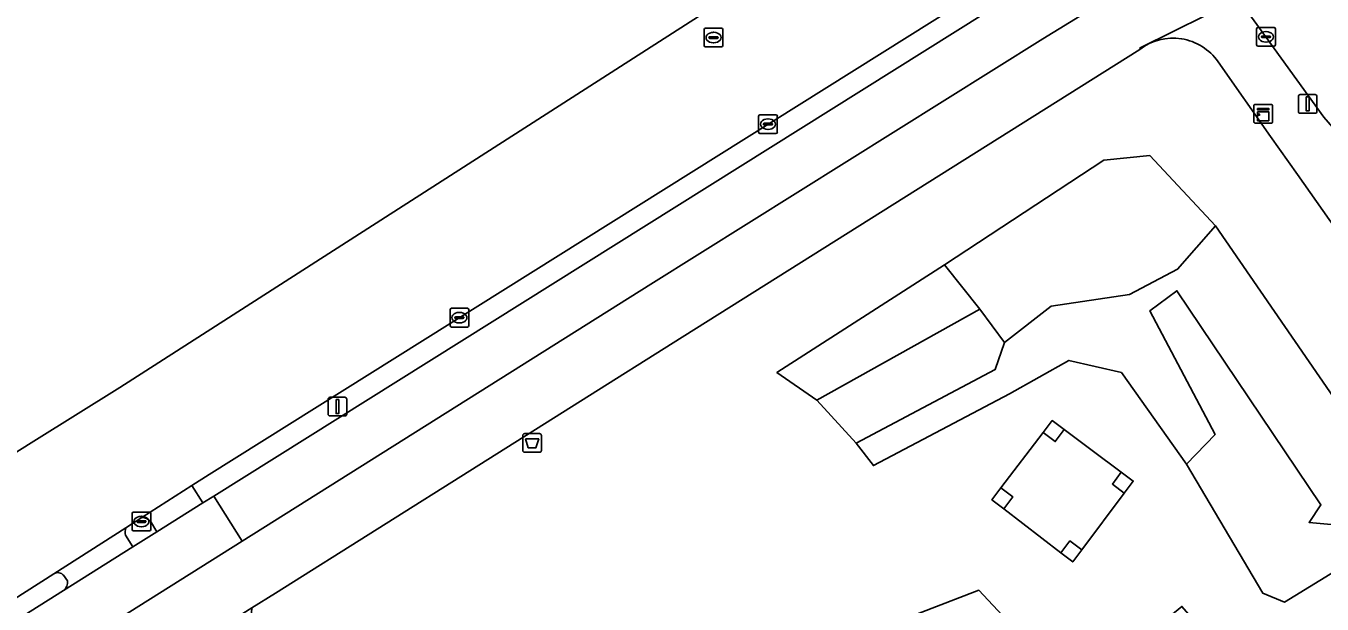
# Model space of a CAD drawing. Extents: x 159352 to 160617, y 385888 to 387323.
# Drawn here: x 159907 to 159976.3, y 387200.8 to 387231.7 of the extents above; entities that cross this region are included whole.
import ezdxf

# ---------------------------------------------------------------- set-up
doc = ezdxf.new("R2010")
doc.units = 0
for name, color, linetype in [('IMGEO_Afvalbak', 7, 'Continuous'), ('IMGEO_Berm_open', 7, 'Continuous'), ('IMGEO_Fietspad_gesloten', 7, 'Continuous'), ('IMGEO_Fietspad_open', 7, 'Continuous'), ('IMGEO_Grasland_overig', 7, 'Continuous'), ('IMGEO_Groenvoorziening', 7, 'Continuous'), ('IMGEO_Hoogspanningsmast', 7, 'Continuous'), ('IMGEO_Kast', 7, 'Continuous'), ('IMGEO_Kolk', 7, 'Continuous'), ('IMGEO_Lichtmast', 7, 'Continuous'), ('IMGEO_Rijbaan_lokaal_gesloten', 7, 'Continuous'), ('IMGEO_Rioolput', 7, 'Continuous'), ('IMGEO_Verkeerseiland_open', 7, 'Continuous'), ('IMGEO_Voetpad_open', 7, 'Continuous')]:
    doc.layers.add(name, color=color, linetype=linetype)

msp = doc.modelspace()

# ---------------------------------------------------------------- linework, layer by layer
at = {"layer": 'IMGEO_Afvalbak'}
for p, q in [((159933.682, 387209.904), (159934.472, 387209.904)), ((159934.472, 387209.904), (159933.682, 387209.904)), ((159933.582, 387209.004), (159933.582, 387209.804)), ((159933.582, 387209.804), (159933.582, 387209.004)), ((159934.572, 387209.804), (159934.572, 387209.004)), ((159934.572, 387209.004), (159934.572, 387209.804)), ((159934.472, 387208.904), (159933.682, 387208.904)), ((159933.682, 387208.904), (159934.472, 387208.904))]:
    msp.add_line(p, q, dxfattribs=at)
msp.add_lwpolyline([(159933.725, 387209.618), (159934.429, 387209.618), (159934.28, 387209.148), (159933.874, 387209.148), (159933.725, 387209.618)], dxfattribs=at)
for centre, start, end in [((159933.682, 387209.804), 90, 180), ((159933.682, 387209.804), 90, 180), ((159934.472, 387209.804), 0, 90), ((159934.472, 387209.804), 360, 90), ((159933.682, 387209.004), 180, 270), ((159933.682, 387209.004), 180, 270), ((159934.472, 387209.004), 270, 0), ((159934.472, 387209.004), 270, 0)]:
    msp.add_arc(centre, 0.1, start, end, dxfattribs=at)
at = {"layer": 'IMGEO_Berm_open'}
for points in [[(159962.683, 387236.479), (159916.83, 387207.709), (159915.912, 387207.124), (159916.494, 387206.196), (159917.088, 387206.568), (159963.291, 387235.538)], [(159908.53, 387202.416), (159904.916, 387200.115), (159896.284, 387194.749), (159891.15, 387191.52), (159877.397, 387182.897), (159861.678, 387173.091), (159857.247, 387170.304), (159857.812, 387169.391), (159891.743, 387190.614)], [(159909.259, 387202.03), (159909.056, 387202.332)], [(159891.743, 387190.614), (159909.049, 387201.528)]]:
    msp.add_lwpolyline(points, dxfattribs=at)
for centre, radius, start, end in [((159908.742, 387202.053), 0.42, 41.59216, 120.26128), ((159908.765, 387201.942), 0.501, 304.43937, 10.15891)]:
    msp.add_arc(centre, radius, start, end, dxfattribs=at)
at = {"layer": 'IMGEO_Fietspad_gesloten'}
msp.add_lwpolyline([(159963.291, 387235.538), (159917.088, 387206.568), (159918.587, 387204.152), (159940.415, 387217.876), (159961.351, 387230.989), (159964.76, 387233.092)], dxfattribs=at)
at = {"layer": 'IMGEO_Fietspad_open'}
for points in [[(159916.494, 387206.196), (159915.912, 387207.124), (159913.243, 387205.421)], [(159913.693, 387205.216), (159914.043, 387204.659), (159916.494, 387206.196)]]:
    msp.add_lwpolyline(points, dxfattribs=at)
msp.add_lwpolyline([(159918.587, 387204.152), (159917.088, 387206.568), (159916.494, 387206.196), (159914.043, 387204.659), (159912.753, 387203.85), (159909.049, 387201.528), (159891.743, 387190.614), (159893.193, 387188.191)], close=True, dxfattribs=at)
msp.add_arc((159913.229, 387204.793), 0.628, 42.32536, 88.69083, dxfattribs=at)
at = {"layer": 'IMGEO_Grasland_overig'}
msp.add_lwpolyline([(159965.542, 387207.845), (159963.983, 387209.006), (159962.493, 387210.116), (159962.015, 387209.475), (159961.366, 387209.958), (159959.117, 387207.007), (159959.753, 387206.522), (159959.266, 387205.883), (159962.313, 387203.537), (159962.801, 387204.171), (159963.427, 387203.689), (159965.704, 387206.727), (159965.065, 387207.203)], close=True, dxfattribs=at)
at = {"layer": 'IMGEO_Groenvoorziening'}
for points in [[(159966.528, 387230.429), (159942.094, 387215.053), (159920.372, 387201.373), (159919.117, 387200.586), (159918.729, 387195.262)], [(159953.617, 387183.01), (159960.951, 387188.293), (159958.056, 387188.278), (159950.665, 387198.647), (159953.652, 387199.883), (159957.936, 387201.53), (159960.704, 387198.561), (159964.946, 387197.529), (159968.78, 387200.672), (159970.899, 387198.231), (159971.517, 387195.905), (159986.796, 387206.912), (159974.946, 387223.746), (159973.518, 387225.775), (159970.71, 387229.769)]]:
    msp.add_lwpolyline(points, dxfattribs=at)
for points in [[(159951.376, 387209.39), (159949.278, 387211.68), (159947.155, 387213.163), (159956.096, 387218.911), (159964.614, 387224.511), (159967.058, 387224.759), (159970.572, 387220.999), (159981.139, 387205.676), (159980.475, 387204.706), (159974.25, 387200.904), (159973.096, 387201.383), (159969.02, 387208.265), (159965.545, 387213.168), (159962.742, 387213.81), (159959.567, 387212.029), (159952.309, 387208.191)], [(159970.572, 387220.999), (159967.058, 387224.759), (159964.614, 387224.511), (159956.096, 387218.911), (159957.981, 387216.548), (159959.312, 387214.768), (159961.791, 387216.705), (159965.981, 387217.331), (159968.546, 387218.682)], [(159980.475, 387204.706), (159981.139, 387205.676), (159970.572, 387220.999), (159968.546, 387218.682), (159965.981, 387217.331), (159961.791, 387216.705), (159959.312, 387214.768), (159958.809, 387213.325), (159951.376, 387209.39), (159952.309, 387208.191), (159959.567, 387212.029), (159962.742, 387213.81), (159965.545, 387213.168), (159969.02, 387208.265), (159970.555, 387209.846), (159967.074, 387216.466), (159968.512, 387217.535), (159976.205, 387206.104), (159975.569, 387205.158)], [(159957.981, 387216.548), (159956.096, 387218.911), (159947.155, 387213.163), (159949.278, 387211.68)], [(159969.02, 387208.265), (159973.096, 387201.383), (159974.25, 387200.904), (159980.475, 387204.706), (159975.569, 387205.158), (159976.205, 387206.104), (159968.512, 387217.535), (159967.074, 387216.466), (159970.555, 387209.846)], [(159959.312, 387214.768), (159957.981, 387216.548), (159949.278, 387211.68), (159951.376, 387209.39), (159958.809, 387213.325)], [(159962.313, 387203.537), (159959.266, 387205.883), (159958.632, 387206.371), (159959.117, 387207.007), (159961.366, 387209.958), (159961.851, 387210.594), (159962.493, 387210.116), (159963.983, 387209.006), (159965.542, 387207.845), (159966.184, 387207.367), (159965.704, 387206.727), (159963.427, 387203.689), (159962.947, 387203.049)], [(159964.946, 387197.529), (159960.704, 387198.561), (159957.936, 387201.53), (159953.652, 387199.883), (159950.665, 387198.647), (159954.035, 387198.379), (159957.277, 387194.135), (159958.635, 387193.153), (159960.44, 387193.156), (159964.931, 387194.209), (159966.865, 387194.942)]]:
    msp.add_lwpolyline(points, close=True, dxfattribs=at)
msp.add_arc((159968.303, 387228.097), 2.93, 34.77952, 127.28367, dxfattribs=at)
at = {"layer": 'IMGEO_Hoogspanningsmast'}
for points in [[(159962.493, 387210.116), (159961.851, 387210.594), (159961.366, 387209.958), (159962.015, 387209.475)], [(159966.184, 387207.367), (159965.542, 387207.845), (159965.065, 387207.203), (159965.704, 387206.727)], [(159959.117, 387207.007), (159958.632, 387206.371), (159959.266, 387205.883), (159959.753, 387206.522)], [(159963.427, 387203.689), (159962.801, 387204.171), (159962.313, 387203.537), (159962.947, 387203.049)]]:
    msp.add_lwpolyline(points, close=True, dxfattribs=at)
at = {"layer": 'IMGEO_Kast'}
for p, q in [((159972.625, 387226.559), (159972.625, 387227.4)), ((159972.625, 387227.4), (159972.625, 387226.559)), ((159972.7, 387227.484), (159973.541, 387227.484)), ((159973.541, 387227.484), (159972.7, 387227.484)), ((159973.625, 387227.409), (159973.625, 387226.568)), ((159973.625, 387226.568), (159973.625, 387227.409)), ((159973.55, 387226.484), (159972.709, 387226.484)), ((159972.709, 387226.484), (159973.55, 387226.484))]:
    msp.add_line(p, q, dxfattribs=at)
for points in [[(159972.82, 387227.274), (159973.42, 387227.274), (159973.42, 387227.189), (159972.82, 387227.189), (159972.82, 387227.274)], [(159972.82, 387227.099), (159973.42, 387227.099), (159973.42, 387226.61), (159972.82, 387226.61), (159972.82, 387227.099)]]:
    msp.add_lwpolyline(points, dxfattribs=at)
msp.add_circle((159972.904, 387226.948), 0.0377, dxfattribs=at)
for centre, start, end in [((159972.703, 387227.406), 92.4484, 184.28452), ((159972.703, 387227.406), 92.4484, 184.28452), ((159973.547, 387227.406), 2.4484, 94.28452), ((159973.547, 387227.406), 2.4484, 94.28452), ((159972.703, 387226.562), 182.4484, 274.28452), ((159972.703, 387226.562), 182.4484, 274.28452), ((159973.547, 387226.562), 272.4484, 4.28452), ((159973.547, 387226.562), 272.4484, 4.28452)]:
    msp.add_arc(centre, 0.0779, start, end, dxfattribs=at)
at = {"layer": 'IMGEO_Kolk'}
for p, q in [((159972.771, 387230.67), (159972.771, 387231.522)), ((159972.846, 387231.596), (159973.698, 387231.596)), ((159973.259, 387231.376), (159973.284, 387231.376)), ((159973.772, 387231.522), (159973.772, 387230.67)), ((159973.03, 387231.09), (159973.03, 387231.102)), ((159973.468, 387231.053), (159973.07, 387231.053)), ((159973.073, 387231.139), (159973.471, 387231.139)), ((159973.282, 387230.816), (159973.257, 387230.816)), ((159973.514, 387231.102), (159973.514, 387231.09)), ((159973.698, 387230.596), (159972.846, 387230.596)), ((159946.172, 387226.008), (159946.172, 387226.86)), ((159946.247, 387226.934), (159947.099, 387226.934)), ((159946.474, 387226.477), (159946.872, 387226.477)), ((159946.66, 387226.714), (159946.685, 387226.714)), ((159947.173, 387226.86), (159947.173, 387226.008)), ((159947.099, 387225.934), (159946.247, 387225.934)), ((159946.431, 387226.428), (159946.431, 387226.44)), ((159946.869, 387226.391), (159946.471, 387226.391)), ((159946.683, 387226.154), (159946.658, 387226.154)), ((159946.915, 387226.44), (159946.915, 387226.428)), ((159929.694, 387215.669), (159929.694, 387216.521)), ((159929.769, 387216.595), (159930.621, 387216.595)), ((159929.953, 387216.089), (159929.953, 387216.101)), ((159929.996, 387216.138), (159930.394, 387216.138)), ((159930.182, 387216.375), (159930.207, 387216.375)), ((159930.437, 387216.101), (159930.437, 387216.089)), ((159930.695, 387216.521), (159930.695, 387215.669)), ((159930.621, 387215.595), (159929.769, 387215.595)), ((159930.391, 387216.052), (159929.993, 387216.052)), ((159930.205, 387215.815), (159930.18, 387215.815)), ((159912.786, 387205.702), (159913.638, 387205.702)), ((159912.711, 387204.776), (159912.711, 387205.628)), ((159912.97, 387205.196), (159912.97, 387205.208)), ((159913.408, 387205.159), (159913.01, 387205.159)), ((159913.013, 387205.245), (159913.411, 387205.245)), ((159913.199, 387205.482), (159913.224, 387205.482)), ((159913.454, 387205.208), (159913.454, 387205.196)), ((159913.712, 387205.628), (159913.712, 387204.776)), ((159913.638, 387204.702), (159912.786, 387204.702)), ((159913.222, 387204.922), (159913.197, 387204.922))]:
    msp.add_line(p, q, dxfattribs=at)
for points in [[(159972.771, 387230.67), (159972.771, 387231.522)], [(159972.846, 387231.596), (159973.698, 387231.596)], [(159973.772, 387231.522), (159973.772, 387230.67)], [(159973.698, 387230.596), (159972.846, 387230.596)], [(159946.172, 387226.008), (159946.172, 387226.86)], [(159946.247, 387226.934), (159947.099, 387226.934)], [(159947.173, 387226.86), (159947.173, 387226.008)], [(159947.099, 387225.934), (159946.247, 387225.934)], [(159929.694, 387215.669), (159929.694, 387216.521)], [(159929.769, 387216.595), (159930.621, 387216.595)], [(159930.695, 387216.521), (159930.695, 387215.669)], [(159930.621, 387215.595), (159929.769, 387215.595)], [(159912.786, 387205.702), (159913.638, 387205.702)], [(159912.711, 387204.776), (159912.711, 387205.628)], [(159913.712, 387205.628), (159913.712, 387204.776)], [(159913.638, 387204.702), (159912.786, 387204.702)]]:
    msp.add_lwpolyline(points, dxfattribs=at)
for centre, radius, start, end in [((159972.848, 387231.52), 0.0765, 91.55205, 178.44795), ((159972.848, 387231.52), 0.0765, 91.55205, 178.44795), ((159973.696, 387231.52), 0.0765, 1.55205, 88.44795), ((159973.696, 387231.52), 0.0765, 1.55205, 88.44795), ((159972.848, 387230.672), 0.0765, 181.55205, 268.44795), ((159972.848, 387230.672), 0.0765, 181.55205, 268.44795), ((159973.07, 387231.099), 0.0403, 85.87752, 175.75265), ((159973.067, 387231.089), 0.0366, 178.93798, 274.71019), ((159973.471, 387231.096), 0.043, 264.86636, 352.45326), ((159973.475, 387231.101), 0.0386, 1.73085, 96.63898), ((159973.696, 387230.672), 0.0765, 271.55205, 358.44795), ((159973.696, 387230.672), 0.0765, 271.55205, 358.44795), ((159946.249, 387226.858), 0.0765, 91.55205, 178.44795), ((159946.249, 387226.858), 0.0765, 91.55205, 178.44795), ((159946.471, 387226.437), 0.0403, 85.87752, 175.75265), ((159946.876, 387226.439), 0.0386, 1.73085, 96.63898), ((159947.097, 387226.858), 0.0765, 1.55205, 88.44795), ((159947.097, 387226.858), 0.0765, 1.55205, 88.44795), ((159946.249, 387226.01), 0.0765, 181.55205, 268.44795), ((159946.249, 387226.01), 0.0765, 181.55205, 268.44795), ((159946.468, 387226.427), 0.0366, 178.93798, 274.71019), ((159946.872, 387226.434), 0.043, 264.86636, 352.45326), ((159947.097, 387226.01), 0.0765, 271.55205, 358.44795), ((159947.097, 387226.01), 0.0765, 271.55205, 358.44795), ((159929.771, 387216.519), 0.0765, 91.55205, 178.44795), ((159929.771, 387216.519), 0.0765, 91.55205, 178.44795), ((159929.993, 387216.098), 0.0403, 85.87752, 175.75265), ((159929.99, 387216.088), 0.0366, 178.93798, 274.71019), ((159930.394, 387216.095), 0.043, 264.86636, 352.45326), ((159930.398, 387216.1), 0.0386, 1.73085, 96.63898), ((159930.619, 387216.519), 0.0765, 1.55205, 88.44795), ((159930.619, 387216.519), 0.0765, 1.55205, 88.44795), ((159929.771, 387215.671), 0.0765, 181.55205, 268.44795), ((159929.771, 387215.671), 0.0765, 181.55205, 268.44795), ((159930.619, 387215.671), 0.0765, 271.55205, 358.44795), ((159930.619, 387215.671), 0.0765, 271.55205, 358.44795), ((159912.788, 387205.626), 0.0765, 91.55205, 178.44795), ((159912.788, 387205.626), 0.0765, 91.55205, 178.44795), ((159913.636, 387205.626), 0.0765, 1.55205, 88.44795), ((159913.636, 387205.626), 0.0765, 1.55205, 88.44795), ((159913.01, 387205.205), 0.0403, 85.87752, 175.75265), ((159913.007, 387205.195), 0.0366, 178.93798, 274.71019), ((159913.411, 387205.202), 0.043, 264.86636, 352.45326), ((159913.415, 387205.207), 0.0386, 1.73085, 96.63898), ((159912.788, 387204.778), 0.0765, 181.55205, 268.44795), ((159912.788, 387204.778), 0.0765, 181.55205, 268.44795), ((159913.636, 387204.778), 0.0765, 271.55205, 358.44795), ((159913.636, 387204.778), 0.0765, 271.55205, 358.44795)]:
    msp.add_arc(centre, radius, start, end, dxfattribs=at)
for centre, major_axis, ratio, start_param, end_param in [((159973.258, 387231.096), (-0.387, 0.002), 0.722429, 4.712389, 7.853982), ((159973.283, 387231.096), (-0.39, 0.002), 0.717154, 1.570796, 4.712389), ((159946.659, 387226.434), (-0.387, 0.002), 0.722429, 4.712389, 7.853982), ((159946.684, 387226.434), (-0.39, 0.002), 0.717154, 1.570796, 4.712389), ((159930.181, 387216.095), (-0.387, 0.002), 0.722429, 4.712389, 7.853982), ((159930.206, 387216.095), (-0.39, 0.002), 0.717154, 1.570796, 4.712389), ((159913.198, 387205.202), (-0.387, 0.002), 0.722429, 4.712389, 7.853982), ((159913.223, 387205.202), (-0.39, 0.002), 0.717154, 1.570796, 4.712389)]:
    msp.add_ellipse(centre, major_axis=major_axis, ratio=ratio, start_param=start_param, end_param=end_param, dxfattribs=at)
at = {"layer": 'IMGEO_Lichtmast'}
for p, q in [((159975, 387227.112), (159975, 387227.912)), ((159975, 387227.912), (159975, 387227.112)), ((159975.1, 387228.012), (159975.89, 387228.012)), ((159975.89, 387228.012), (159975.1, 387228.012)), ((159975.99, 387227.912), (159975.99, 387227.112)), ((159975.99, 387227.112), (159975.99, 387227.912)), ((159975.89, 387227.012), (159975.1, 387227.012)), ((159975.1, 387227.012), (159975.89, 387227.012)), ((159923.185, 387210.944), (159923.185, 387211.744)), ((159923.185, 387211.744), (159923.185, 387210.944)), ((159923.285, 387211.844), (159924.075, 387211.844)), ((159924.075, 387211.844), (159923.285, 387211.844)), ((159924.175, 387211.744), (159924.175, 387210.944)), ((159924.175, 387210.944), (159924.175, 387211.744)), ((159924.075, 387210.844), (159923.285, 387210.844)), ((159923.285, 387210.844), (159924.075, 387210.844))]:
    msp.add_line(p, q, dxfattribs=at)
for points in [[(159975.42, 387227.887), (159975.57, 387227.887), (159975.57, 387227.137), (159975.42, 387227.137), (159975.42, 387227.887)], [(159923.605, 387211.719), (159923.755, 387211.719), (159923.755, 387210.969), (159923.605, 387210.969), (159923.605, 387211.719)]]:
    msp.add_lwpolyline(points, dxfattribs=at)
for centre, start, end in [((159975.1, 387227.912), 90, 180), ((159975.1, 387227.912), 90, 180), ((159975.89, 387227.912), 0, 90), ((159975.89, 387227.912), 360, 90), ((159975.1, 387227.112), 180, 270), ((159975.1, 387227.112), 180, 270), ((159975.89, 387227.112), 270, 0), ((159975.89, 387227.112), 270, 0), ((159923.285, 387211.744), 90, 180), ((159923.285, 387211.744), 90, 180), ((159924.075, 387211.744), 0, 90), ((159924.075, 387211.744), 360, 90), ((159923.285, 387210.944), 180, 270), ((159923.285, 387210.944), 180, 270), ((159924.075, 387210.944), 270, 0), ((159924.075, 387210.944), 270, 0)]:
    msp.add_arc(centre, 0.1, start, end, dxfattribs=at)
at = {"layer": 'IMGEO_Rijbaan_lokaal_gesloten'}
for points in [[(160048.752, 387303.711), (160011.173, 387277.434), (159978.392, 387254.928), (159965.284, 387246.518), (159912.052, 387212.367), (159907.474, 387209.491), (159829.806, 387160.696), (159702.709, 387080.332)], [(159826.066, 387150.699), (159832.711, 387154.894), (159837.558, 387157.911), (159845.181, 387162.713), (159851.51, 387166.695), (159857.247, 387170.304), (159861.678, 387173.091), (159877.397, 387182.897), (159891.15, 387191.52), (159896.284, 387194.749), (159904.916, 387200.115), (159908.53, 387202.416), (159912.382, 387204.872), (159913.243, 387205.421), (159915.912, 387207.124), (159916.83, 387207.709), (159962.683, 387236.479), (159978.876, 387247.75), (159989.733, 387256.575), (159994.292, 387260.262), (160011.426, 387273.799), (160012.319, 387274.5), (160013.214, 387275.199)], [(159971.809, 387233.122), (159976.364, 387226.814), (159976.826, 387226.275), (159983.324, 387216.826), (159989.054, 387208.721), (159995.691, 387213.411), (159991.818, 387218.915), (159982.547, 387231.809), (159981.771, 387232.923)]]:
    msp.add_lwpolyline(points, dxfattribs=at)
at = {"layer": 'IMGEO_Rioolput'}
for p, q in [((159943.265, 387230.632), (159943.265, 387231.484)), ((159943.34, 387231.558), (159944.192, 387231.558)), ((159943.753, 387231.338), (159943.778, 387231.338)), ((159944.266, 387231.484), (159944.266, 387230.632)), ((159943.524, 387231.052), (159943.524, 387231.064)), ((159943.962, 387231.015), (159943.564, 387231.015)), ((159943.567, 387231.101), (159943.965, 387231.101)), ((159943.776, 387230.778), (159943.751, 387230.778)), ((159944.008, 387231.064), (159944.008, 387231.052)), ((159944.192, 387230.558), (159943.34, 387230.558))]:
    msp.add_line(p, q, dxfattribs=at)
for points in [[(159943.265, 387230.632), (159943.265, 387231.484)], [(159943.34, 387231.558), (159944.192, 387231.558)], [(159944.266, 387231.484), (159944.266, 387230.632)], [(159944.192, 387230.558), (159943.34, 387230.558)]]:
    msp.add_lwpolyline(points, dxfattribs=at)
for centre, radius, start, end in [((159943.342, 387231.482), 0.0765, 91.55205, 178.44795), ((159943.342, 387231.482), 0.0765, 91.55205, 178.44795), ((159944.19, 387231.482), 0.0765, 1.55205, 88.44795), ((159944.19, 387231.482), 0.0765, 1.55205, 88.44795), ((159943.342, 387230.634), 0.0765, 181.55205, 268.44795), ((159943.342, 387230.634), 0.0765, 181.55205, 268.44795), ((159943.564, 387231.061), 0.0403, 85.87752, 175.75265), ((159943.561, 387231.051), 0.0366, 178.93798, 274.71019), ((159943.965, 387231.058), 0.043, 264.86636, 352.45326), ((159943.969, 387231.063), 0.0386, 1.73085, 96.63898), ((159944.19, 387230.634), 0.0765, 271.55205, 358.44795), ((159944.19, 387230.634), 0.0765, 271.55205, 358.44795)]:
    msp.add_arc(centre, radius, start, end, dxfattribs=at)
for centre, major_axis, ratio, start_param, end_param in [((159943.752, 387231.058), (-0.387, 0.002), 0.722429, 4.712389, 7.853982), ((159943.777, 387231.058), (-0.39, 0.002), 0.717154, 1.570796, 4.712389)]:
    msp.add_ellipse(centre, major_axis=major_axis, ratio=ratio, start_param=start_param, end_param=end_param, dxfattribs=at)
at = {"layer": 'IMGEO_Verkeerseiland_open'}
for points in [[(159912.365, 387204.47), (159912.753, 387203.85), (159914.043, 387204.659), (159913.693, 387205.216)], [(159913.243, 387205.421), (159912.382, 387204.872)]]:
    msp.add_lwpolyline(points, dxfattribs=at)
for centre, radius, start, end in [((159913.229, 387204.793), 0.628, 42.32536, 88.69083), ((159913.184, 387204.637), 0.836, 163.65625, 191.50072)]:
    msp.add_arc(centre, radius, start, end, dxfattribs=at)
at = {"layer": 'IMGEO_Voetpad_open'}
for points in [[(159964.76, 387233.092), (159961.351, 387230.989), (159940.415, 387217.876), (159918.587, 387204.152), (159893.193, 387188.191), (159858.735, 387166.589), (159860.558, 387163.808), (159887.857, 387180.964), (159889.909, 387182.253), (159895.03, 387185.471), (159900.692, 387189.024), (159905.026, 387191.744), (159911.48, 387195.794), (159919.117, 387200.586), (159920.372, 387201.373), (159942.094, 387215.053), (159966.528, 387230.429), (159966.544, 387230.511), (159971.809, 387233.122)], [(159997.696, 387196.476), (159993.006, 387203.131), (159991.825, 387204.801), (159989.054, 387208.721), (159983.324, 387216.826), (159976.826, 387226.275), (159976.364, 387226.814), (159971.809, 387233.122), (159966.544, 387230.511), (159966.528, 387230.429)], [(159970.71, 387229.769), (159973.518, 387225.775), (159974.946, 387223.746), (159986.796, 387206.912), (159994.837, 387195.49), (159989.934, 387192.083), (159989.811, 387191.997), (159999.27, 387178.597), (160000, 387177.564), (160007.547, 387166.933), (160026.357, 387140.437), (160028.581, 387137.317), (160032.972, 387131.157), (160033.873, 387129.893), (160039.294, 387122.289), (160040.992, 387119.907), (160043.495, 387121.683)], [(159912.382, 387204.872), (159908.53, 387202.416)], [(159912.753, 387203.85), (159912.365, 387204.47)], [(159909.049, 387201.528), (159912.753, 387203.85)], [(159909.056, 387202.332), (159909.259, 387202.03)]]:
    msp.add_lwpolyline(points, dxfattribs=at)
for centre, radius, start, end in [((159968.303, 387228.097), 2.93, 34.77952, 127.28367), ((159913.184, 387204.637), 0.836, 163.65625, 191.50072), ((159908.742, 387202.053), 0.42, 41.59216, 120.26128), ((159908.765, 387201.942), 0.501, 304.43937, 10.15891)]:
    msp.add_arc(centre, radius, start, end, dxfattribs=at)

doc.saveas('drawing.dxf')
